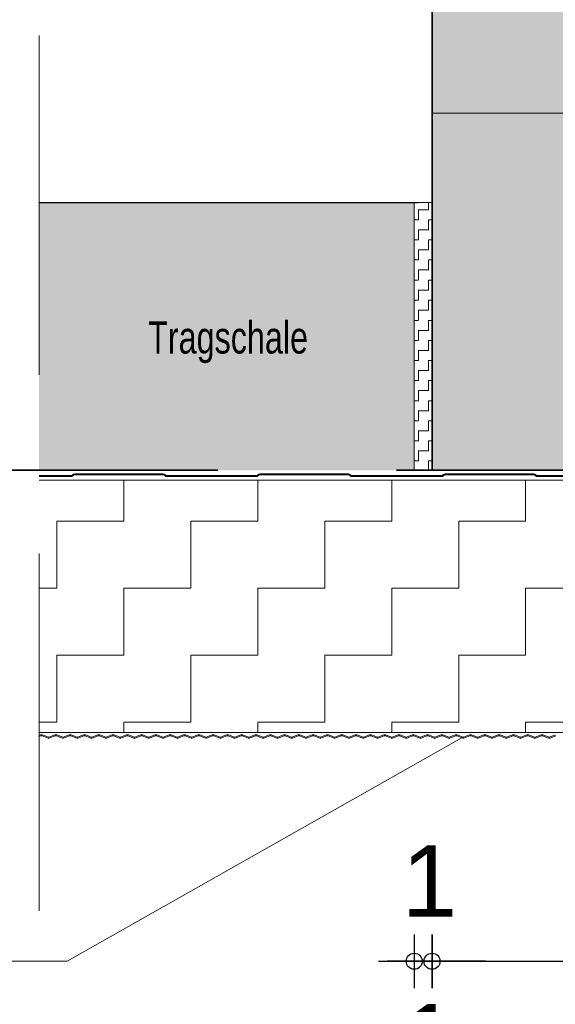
# Model space of a CAD drawing. Header units: metres. Extents: x 1314 to 1415, y -87 to -52.
# Tile 624 of 656: x 1410.279 to 1410.579, y -71.258 to -70.707. Entities that reach past the tile are written whole.
import ezdxf

# ---------------------------------------------------------------- set-up
doc = ezdxf.new("R2010")
doc.units = ezdxf.units.M
doc.header["$PDMODE"] = 65
for name, pattern in [('AUSGEZOGEN', [0]), ('GETRENNT2_S6', [0.12, 0.07, -0.01, 0.01, -0.01, 0.01, -0.01]), ('STRICHLINIE2_S3', [0.275, 0.2, -0.075]), ('STRICHPUNKT2_S5', [0.5, 0.35, -0.05, 0.05, -0.05])]:
    doc.linetypes.add(name, pattern=pattern)
doc.layers.add('XR$10$_42143', color=7, linetype='Continuous')
doc.layers.add('XR$10$_42154', color=7, linetype='Continuous')
for name, color, linetype, lineweight in [('XR$10$Achsen', 4, 'AUSGEZOGEN', 13), ('XR$10$Fenster', 3, 'AUSGEZOGEN', 18), ('XR$10$Maßlinie 1_50', 7, 'AUSGEZOGEN', 25), ('XR$10$Muster', 4, 'AUSGEZOGEN', 13), ('XR$10$Möblierung', 4, 'AUSGEZOGEN', 13), ('XR$10$Text 1_100', 3, 'AUSGEZOGEN', 18), ('XR$10$Türen', 3, 'AUSGEZOGEN', 18), ('XR$10$Wand Mauerwerk nt', 7, 'AUSGEZOGEN', 25), ('XR$10$Wand Mauerwerk tr_1', 42, 'AUSGEZOGEN', 18)]:
    doc.layers.add(name, color=color, linetype=linetype, lineweight=lineweight)
doc.styles.add('ARIAL', font='arial.ttf')
doc.dimstyles.new('DIMSTYLE_28', dxfattribs={"dimtxt": 0.04, "dimasz": 0.03, "dimexe": 0, "dimexo": 1e-06, "dimgap": 0.02, "dimtad": 2, "dimdec": 1, "dimlfac": 100, "dimrnd": 0.5, "dimzin": 4, "dimdsep": 46, "dimtxsty": 'ARIAL', "dimblk1": 'ALL_ML_KREIS', "dimblk2": 'ALL_ML_KREIS', "dimsah": 1, "dimcen": 0, "dimse1": 1, "dimse2": 1, "dimclrd": 7, "dimclre": 7, "dimclrt": 7, "dimadec": 0, "dimazin": 0, "dimtfac": 1, "dimtdec": 0, "dimtix": 1, "dimtmove": 2, "dimatfit": 3, "dimfxl": 0, "dimtzin": 0, "dimlwd": 0, "dimlwe": 25, "dimarcsym": 0})
doc.dimstyles.new('DIMSTYLE_29', dxfattribs={"dimtxt": 0.04, "dimasz": 0.03, "dimexe": 0, "dimexo": 1e-06, "dimgap": 0.02, "dimtad": 2, "dimdec": 1, "dimlfac": 100, "dimrnd": 0.5, "dimzin": 4, "dimdsep": 46, "dimtxsty": 'ARIAL', "dimblk1": 'ALL_ML_KREIS', "dimblk2": 'ALL_ML_KREIS', "dimsah": 1, "dimcen": 0, "dimse1": 1, "dimse2": 1, "dimclrd": 7, "dimclre": 7, "dimclrt": 7, "dimadec": 0, "dimazin": 0, "dimtfac": 1, "dimtdec": 0, "dimtix": 1, "dimtmove": 2, "dimatfit": 3, "dimfxl": 0, "dimtvp": 1.2, "dimtzin": 0, "dimlwd": 0, "dimlwe": 25, "dimarcsym": 0})

# ---------------------------------------------------------------- blocks, each defined once
blk = doc.blocks.new('ALL_ML_KREIS')
at = {"color": 0, "linetype": 'ByBlock', "lineweight": -2}
for p, q in [((0, -0.5), (0, 0.5)), ((-1, 0), (0.5, 0))]:
    blk.add_line(p, q, dxfattribs=at)
blk.add_circle((0, 0), 0.15, dxfattribs=at)
blk = doc.blocks.new('*D730')
at = {"layer": 'DEFPOINTS', "color": 7, "linetype": 'AUSGEZOGEN', "lineweight": 25, "transparency": 33554687}
for p in [(1410.50011, -71.02098), (1410.51011, -71.02098), (1410.50011, -71.23385)]:
    blk.add_point(p, dxfattribs=at)
at = {"layer": 'XR$10$Maßlinie 1_50', "color": 7, "linetype": 'AUSGEZOGEN', "lineweight": -2, "transparency": 33554687}
blk.add_line((1410.50011, -71.23385), (1410.51011, -71.23385), dxfattribs=at)
at = {"layer": 'XR$10$Maßlinie 1_50', "color": 7, "linetype": 'AUSGEZOGEN', "lineweight": 25, "transparency": 33554687, "xscale": 0.03, "yscale": 0.03, "zscale": 0.03}
blk.add_blockref('ALL_ML_KREIS', (1410.51011, -71.23385), dxfattribs=at)
at = {"layer": 'XR$10$Maßlinie 1_50', "color": 7, "linetype": 'AUSGEZOGEN', "lineweight": 25, "transparency": 33554687, "xscale": 0.03, "yscale": 0.03, "zscale": 0.03, "rotation": 180}
blk.add_blockref('ALL_ML_KREIS', (1410.50011, -71.23385), dxfattribs=at)
at = {"layer": 'XR$10$Maßlinie 1_50', "color": 7, "linetype": 'AUSGEZOGEN', "lineweight": 25, "transparency": 33554687, "insert": (1410.5087, -71.18885), "char_height": 0.04, "width": 0.12, "attachment_point": 5, "style": 'ARIAL'}
blk.add_mtext('\\A1;{\\A1;{1\\H0.026400;\\S^ ;}}', dxfattribs=at)
blk = doc.blocks.new('*D731')
at = {"layer": 'DEFPOINTS', "color": 7, "linetype": 'AUSGEZOGEN', "lineweight": 25, "transparency": 33554687}
for p in [(1410.51011, -71.02098), (1411.21011, -71.02098), (1410.51011, -71.23385)]:
    blk.add_point(p, dxfattribs=at)
at = {"layer": 'XR$10$Maßlinie 1_50', "color": 7, "linetype": 'AUSGEZOGEN', "lineweight": -2, "transparency": 33554687}
blk.add_line((1410.51011, -71.23385), (1411.21011, -71.23385), dxfattribs=at)
at = {"layer": 'XR$10$Maßlinie 1_50', "color": 7, "linetype": 'AUSGEZOGEN', "lineweight": 25, "transparency": 33554687, "xscale": 0.03, "yscale": 0.03, "zscale": 0.03, "rotation": 180}
blk.add_blockref('ALL_ML_KREIS', (1410.51011, -71.23385), dxfattribs=at)
at = {"layer": 'XR$10$Maßlinie 1_50', "color": 7, "linetype": 'AUSGEZOGEN', "lineweight": 25, "transparency": 33554687, "xscale": 0.03, "yscale": 0.03, "zscale": 0.03}
blk.add_blockref('ALL_ML_KREIS', (1411.21011, -71.23385), dxfattribs=at)
at = {"layer": 'XR$10$Maßlinie 1_50', "color": 7, "linetype": 'AUSGEZOGEN', "lineweight": 25, "transparency": 33554687, "insert": (1410.85837, -71.20316), "char_height": 0.04, "width": 0.16, "attachment_point": 5, "style": 'ARIAL'}
blk.add_mtext('\\A1;{\\A1;{70\\H0.026400;\\S^ ;}}', dxfattribs=at)
blk = doc.blocks.new('*D733')
at = {"layer": 'DEFPOINTS', "color": 7, "linetype": 'AUSGEZOGEN', "lineweight": 25, "transparency": 33554687}
for p in [(1410.50011, -71.02098), (1410.51011, -71.14453), (1410.50011, -71.3227)]:
    blk.add_point(p, dxfattribs=at)
at = {"layer": 'XR$10$Maßlinie 1_50', "color": 7, "linetype": 'AUSGEZOGEN', "lineweight": -2, "transparency": 33554687}
blk.add_line((1410.50011, -71.3227), (1410.51011, -71.3227), dxfattribs=at)
at = {"layer": 'XR$10$Maßlinie 1_50', "color": 7, "linetype": 'AUSGEZOGEN', "lineweight": 25, "transparency": 33554687, "xscale": 0.03, "yscale": 0.03, "zscale": 0.03}
blk.add_blockref('ALL_ML_KREIS', (1410.51011, -71.3227), dxfattribs=at)
at = {"layer": 'XR$10$Maßlinie 1_50', "color": 7, "linetype": 'AUSGEZOGEN', "lineweight": 25, "transparency": 33554687, "xscale": 0.03, "yscale": 0.03, "zscale": 0.03, "rotation": 180}
blk.add_blockref('ALL_ML_KREIS', (1410.50011, -71.3227), dxfattribs=at)
at = {"layer": 'XR$10$Maßlinie 1_50', "color": 7, "linetype": 'AUSGEZOGEN', "lineweight": 25, "transparency": 33554687, "insert": (1410.5087, -71.2777), "char_height": 0.04, "width": 0.12, "attachment_point": 5, "style": 'ARIAL'}
blk.add_mtext('\\A1;{\\A1;{1\\H0.026400;\\S^ ;}}', dxfattribs=at)
blk = doc.blocks.new('*D734')
at = {"layer": 'DEFPOINTS', "color": 7, "linetype": 'AUSGEZOGEN', "lineweight": 25, "transparency": 33554687}
for p in [(1410.85511, -71.1302), (1410.51011, -71.14453), (1410.51011, -71.3227)]:
    blk.add_point(p, dxfattribs=at)
at = {"layer": 'XR$10$Maßlinie 1_50', "color": 7, "linetype": 'AUSGEZOGEN', "lineweight": -2, "transparency": 33554687}
blk.add_line((1410.51011, -71.3227), (1410.85511, -71.3227), dxfattribs=at)
at = {"layer": 'XR$10$Maßlinie 1_50', "color": 7, "linetype": 'AUSGEZOGEN', "lineweight": 25, "transparency": 33554687, "xscale": 0.03, "yscale": 0.03, "zscale": 0.03, "rotation": 180}
blk.add_blockref('ALL_ML_KREIS', (1410.51011, -71.3227), dxfattribs=at)
at = {"layer": 'XR$10$Maßlinie 1_50', "color": 7, "linetype": 'AUSGEZOGEN', "lineweight": 25, "transparency": 33554687, "xscale": 0.03, "yscale": 0.03, "zscale": 0.03}
blk.add_blockref('ALL_ML_KREIS', (1410.85511, -71.3227), dxfattribs=at)
at = {"layer": 'XR$10$Maßlinie 1_50', "color": 7, "linetype": 'AUSGEZOGEN', "lineweight": 25, "transparency": 33554687, "insert": (1410.69888, -71.29199), "char_height": 0.04, "width": 0.16, "attachment_point": 5, "style": 'ARIAL'}
blk.add_mtext('\\A1;{\\A1;{34\\H0.026400;\\S5^ ;}}', dxfattribs=at)
blk = doc.blocks.new('*D738')
at = {"layer": 'DEFPOINTS', "color": 7, "linetype": 'AUSGEZOGEN', "lineweight": 25, "transparency": 33554687}
for p in [(1410.51011, -70.95898), (1410.16325, -71.10898), (1410.29001, -71.10898)]:
    blk.add_point(p, dxfattribs=at)
at = {"layer": 'XR$10$Maßlinie 1_50', "color": 7, "linetype": 'AUSGEZOGEN', "lineweight": -2, "transparency": 33554687}
blk.add_line((1410.16325, -71.10898), (1410.16325, -70.95898), dxfattribs=at)
at = {"layer": 'XR$10$Maßlinie 1_50', "color": 7, "linetype": 'AUSGEZOGEN', "lineweight": 25, "transparency": 33554687, "xscale": 0.03, "yscale": 0.03, "zscale": 0.03}
for p, rotation in [((1410.16325, -70.95898), 90), ((1410.16325, -71.10898), 270)]:
    blk.add_blockref('ALL_ML_KREIS', p, dxfattribs=dict(at, rotation=rotation))
at = {"layer": 'XR$10$Maßlinie 1_50', "color": 7, "linetype": 'AUSGEZOGEN', "lineweight": 25, "transparency": 33554687, "insert": (1410.13257, -71.03594), "char_height": 0.04, "width": 0.16, "attachment_point": 5, "rotation": 90, "style": 'ARIAL'}
blk.add_mtext('\\A1;{\\A1;{15\\H0.026400;\\S^ ;}}', dxfattribs=at)
blk = doc.blocks.new('*D739')
at = {"layer": 'DEFPOINTS', "color": 7, "linetype": 'AUSGEZOGEN', "lineweight": 25, "transparency": 33554687}
for p in [(1410.51011, -70.55898), (1410.16325, -70.95898), (1410.51011, -70.95898)]:
    blk.add_point(p, dxfattribs=at)
at = {"layer": 'XR$10$Maßlinie 1_50', "color": 7, "linetype": 'AUSGEZOGEN', "lineweight": -2, "transparency": 33554687}
blk.add_line((1410.16325, -70.95898), (1410.16325, -70.55898), dxfattribs=at)
at = {"layer": 'XR$10$Maßlinie 1_50', "color": 7, "linetype": 'AUSGEZOGEN', "lineweight": 25, "transparency": 33554687, "xscale": 0.03, "yscale": 0.03, "zscale": 0.03}
for p, rotation in [((1410.16325, -70.55898), 90), ((1410.16325, -70.95898), 270)]:
    blk.add_blockref('ALL_ML_KREIS', p, dxfattribs=dict(at, rotation=rotation))
at = {"layer": 'XR$10$Maßlinie 1_50', "color": 7, "linetype": 'AUSGEZOGEN', "lineweight": 25, "transparency": 33554687, "insert": (1410.13257, -70.76072), "char_height": 0.04, "width": 0.16, "attachment_point": 5, "rotation": 90, "style": 'ARIAL'}
blk.add_mtext('\\A1;{\\A1;{40\\H0.026400;\\S^ ;}}', dxfattribs=at)

msp = doc.modelspace()

# ---------------------------------------------------------------- hatches: boundary and pattern name
at = {"layer": 'XR$10$Fenster', "linetype": 'AUSGEZOGEN', "lineweight": 13, "true_color": 0xd4d4d4, "transparency": 33554687}
msp.add_hatch(color=254, dxfattribs=at).paths.add_polyline_path([(1410.50011, -70.95898), (1410.50011, -70.80898), (1410.29001, -70.80898), (1410.29001, -70.95898)])
at = {"layer": 'XR$10$Muster', "linetype": 'AUSGEZOGEN', "lineweight": 13, "transparency": 33554687}
h = msp.add_hatch(dxfattribs=at)
h.set_pattern_fill('MUSTER', color=4, scale=0.005625, angle=90, style=0, pattern_type=2)
h.set_pattern_definition([(90, (-0.01125, 0.01125), (-0.005625, 0.005625), [0.005625, -0.005625]), (180, (-0.01125, 0.01125), (-0.005625, -0.005625), [0.005625, -0.005625])])
h.paths.add_polyline_path([(1410.51011, -70.80898), (1410.50011, -70.80898), (1410.50011, -70.95898), (1410.51011, -70.95898)], flags=0)
h = msp.add_hatch(dxfattribs=at)
h.set_pattern_fill('MUSTER', color=4, scale=0.0375, angle=90, style=0, pattern_type=2)
h.set_pattern_definition([(90, (-0.075, 0.075), (-0.0375, 0.0375), [0.0375, -0.0375]), (180, (-0.075, 0.075), (-0.0375, -0.0375), [0.0375, -0.0375])])
h.paths.add_polyline_path([(1410.83511, -70.96442), (1410.29001, -70.96442), (1410.29001, -71.10583), (1410.83511, -71.10583)], flags=0)
at = {"layer": 'XR$10$Möblierung', "linetype": 'AUSGEZOGEN', "lineweight": 13, "transparency": 33554687}
msp.add_hatch(color=8, dxfattribs=at).paths.add_polyline_path([(1410.51011, -70.95898), (1411.21011, -70.95898), (1411.21011, -70.55898), (1410.51011, -70.55898)])

# ---------------------------------------------------------------- linework, layer by layer
at = {"color": 7, "linetype": 'AUSGEZOGEN', "lineweight": 35, "transparency": 33554687}
msp.add_lwpolyline([(1410.51011, -70.95898), (1411.21011, -70.95898), (1411.21011, -70.55898), (1410.51011, -70.55898), (1410.51011, -70.95898)], close=True, dxfattribs=at)
at = {"layer": 'XR$10$_42143', "color": 30, "linetype": 'AUSGEZOGEN', "lineweight": 13, "transparency": 33554687}
for p, q in [((1410.30767, -70.96198), (1410.29001, -70.96198)), ((1410.29001, -70.96253), (1410.30767, -70.96253)), ((1410.30881, -70.96144), (1410.3087, -70.96155)), ((1410.30909, -70.96194), (1410.3092, -70.96183)), ((1410.35949, -70.96098), (1410.30994, -70.96098)), ((1410.30994, -70.96153), (1410.35949, -70.96153)), ((1410.36024, -70.96183), (1410.36034, -70.96194)), ((1410.36073, -70.96155), (1410.36063, -70.96144)), ((1410.41144, -70.96198), (1410.36176, -70.96198)), ((1410.36176, -70.96253), (1410.41144, -70.96253)), ((1410.41257, -70.96144), (1410.41246, -70.96155)), ((1410.41285, -70.96194), (1410.41296, -70.96183)), ((1410.46326, -70.96098), (1410.4137, -70.96098)), ((1410.4137, -70.96153), (1410.46326, -70.96153)), ((1410.464, -70.96183), (1410.46411, -70.96194)), ((1410.4645, -70.96155), (1410.46439, -70.96144)), ((1410.5152, -70.96198), (1410.46552, -70.96198)), ((1410.46552, -70.96253), (1410.5152, -70.96253)), ((1410.51634, -70.96144), (1410.51623, -70.96155)), ((1410.51662, -70.96194), (1410.51672, -70.96183)), ((1410.56702, -70.96098), (1410.51747, -70.96098)), ((1410.51747, -70.96153), (1410.56702, -70.96153)), ((1410.56777, -70.96183), (1410.56787, -70.96194)), ((1410.56826, -70.96155), (1410.56816, -70.96144)), ((1410.61897, -70.96198), (1410.56929, -70.96198)), ((1410.56929, -70.96253), (1410.61897, -70.96253)), ((1410.29001, -71.10742), (1410.29083, -71.10712)), ((1410.29105, -71.10771), (1410.29001, -71.10809)), ((1410.29505, -71.10892), (1410.29173, -71.10771)), ((1410.29194, -71.10712), (1410.29526, -71.10832)), ((1410.29552, -71.10832), (1410.29884, -71.10712)), ((1410.29905, -71.10771), (1410.29573, -71.10892)), ((1410.30306, -71.10892), (1410.29974, -71.10771)), ((1410.29995, -71.10712), (1410.30327, -71.10832)), ((1410.30353, -71.10832), (1410.30685, -71.10712)), ((1410.30706, -71.10771), (1410.30374, -71.10892)), ((1410.31107, -71.10892), (1410.30775, -71.10771)), ((1410.30796, -71.10712), (1410.31128, -71.10832)), ((1410.31153, -71.10832), (1410.31486, -71.10712)), ((1410.31507, -71.10771), (1410.31175, -71.10892)), ((1410.31908, -71.10892), (1410.31575, -71.10771)), ((1410.31597, -71.10712), (1410.31929, -71.10832)), ((1410.31954, -71.10832), (1410.32286, -71.10712)), ((1410.32308, -71.10771), (1410.31976, -71.10892)), ((1410.32708, -71.10892), (1410.32376, -71.10771)), ((1410.32398, -71.10712), (1410.3273, -71.10832)), ((1410.32755, -71.10832), (1410.33087, -71.10712)), ((1410.33109, -71.10771), (1410.32777, -71.10892)), ((1410.33509, -71.10892), (1410.33177, -71.10771)), ((1410.33199, -71.10712), (1410.33531, -71.10832)), ((1410.33556, -71.10832), (1410.33888, -71.10712)), ((1410.3391, -71.10771), (1410.33578, -71.10892)), ((1410.3431, -71.10892), (1410.33978, -71.10771)), ((1410.34, -71.10712), (1410.34332, -71.10832)), ((1410.34357, -71.10832), (1410.34689, -71.10712)), ((1410.34711, -71.10771), (1410.34378, -71.10892)), ((1410.35111, -71.10892), (1410.34779, -71.10771)), ((1410.348, -71.10712), (1410.35133, -71.10832)), ((1410.35158, -71.10832), (1410.3549, -71.10712)), ((1410.35511, -71.10771), (1410.35179, -71.10892)), ((1410.35912, -71.10892), (1410.3558, -71.10771)), ((1410.35601, -71.10712), (1410.35933, -71.10832)), ((1410.35959, -71.10832), (1410.36291, -71.10712)), ((1410.36312, -71.10771), (1410.3598, -71.10892)), ((1410.36713, -71.10892), (1410.36381, -71.10771)), ((1410.36402, -71.10712), (1410.36734, -71.10832)), ((1410.3676, -71.10832), (1410.37092, -71.10712)), ((1410.37113, -71.10771), (1410.36781, -71.10892)), ((1410.37514, -71.10892), (1410.37181, -71.10771)), ((1410.37203, -71.10712), (1410.37535, -71.10832)), ((1410.3756, -71.10832), (1410.37892, -71.10712)), ((1410.37914, -71.10771), (1410.37582, -71.10892)), ((1410.38314, -71.10892), (1410.37982, -71.10771)), ((1410.38004, -71.10712), (1410.38336, -71.10832)), ((1410.38361, -71.10832), (1410.38693, -71.10712)), ((1410.38715, -71.10771), (1410.38383, -71.10892)), ((1410.39115, -71.10892), (1410.38783, -71.10771)), ((1410.38805, -71.10712), (1410.39137, -71.10832)), ((1410.39162, -71.10832), (1410.39494, -71.10712)), ((1410.39516, -71.10771), (1410.39184, -71.10892)), ((1410.39916, -71.10892), (1410.39584, -71.10771)), ((1410.39606, -71.10712), (1410.39938, -71.10832)), ((1410.39963, -71.10832), (1410.40295, -71.10712)), ((1410.40317, -71.10771), (1410.39985, -71.10892)), ((1410.40717, -71.10892), (1410.40385, -71.10771)), ((1410.40406, -71.10712), (1410.40739, -71.10832)), ((1410.40764, -71.10832), (1410.41096, -71.10712)), ((1410.41117, -71.10771), (1410.40785, -71.10892)), ((1410.41518, -71.10892), (1410.41186, -71.10771)), ((1410.41207, -71.10712), (1410.41539, -71.10832)), ((1410.41565, -71.10832), (1410.41897, -71.10712)), ((1410.41918, -71.10771), (1410.41586, -71.10892)), ((1410.42319, -71.10892), (1410.41987, -71.10771)), ((1410.42008, -71.10712), (1410.4234, -71.10832)), ((1410.42366, -71.10832), (1410.42698, -71.10712)), ((1410.42719, -71.10771), (1410.42387, -71.10892)), ((1410.4312, -71.10892), (1410.42788, -71.10771)), ((1410.42809, -71.10712), (1410.43141, -71.10832)), ((1410.43166, -71.10832), (1410.43499, -71.10712)), ((1410.4352, -71.10771), (1410.43188, -71.10892)), ((1410.43921, -71.10892), (1410.43588, -71.10771)), ((1410.4361, -71.10712), (1410.43942, -71.10832)), ((1410.43967, -71.10832), (1410.44299, -71.10712)), ((1410.44321, -71.10771), (1410.43989, -71.10892)), ((1410.44721, -71.10892), (1410.44389, -71.10771)), ((1410.44411, -71.10712), (1410.44743, -71.10832)), ((1410.44768, -71.10832), (1410.451, -71.10712)), ((1410.45122, -71.10771), (1410.4479, -71.10892)), ((1410.45522, -71.10892), (1410.4519, -71.10771)), ((1410.45212, -71.10712), (1410.45544, -71.10832)), ((1410.45569, -71.10832), (1410.45901, -71.10712)), ((1410.45923, -71.10771), (1410.45591, -71.10892)), ((1410.46323, -71.10892), (1410.45991, -71.10771)), ((1410.46013, -71.10712), (1410.46345, -71.10832)), ((1410.4637, -71.10832), (1410.46702, -71.10712)), ((1410.46724, -71.10771), (1410.46391, -71.10892)), ((1410.47124, -71.10892), (1410.46792, -71.10771)), ((1410.46813, -71.10712), (1410.47146, -71.10832)), ((1410.47171, -71.10832), (1410.47503, -71.10712)), ((1410.47524, -71.10771), (1410.47192, -71.10892)), ((1410.47925, -71.10892), (1410.47593, -71.10771)), ((1410.47614, -71.10712), (1410.47946, -71.10832)), ((1410.47972, -71.10832), (1410.48304, -71.10712)), ((1410.48325, -71.10771), (1410.47993, -71.10892)), ((1410.48726, -71.10892), (1410.48394, -71.10771)), ((1410.48415, -71.10712), (1410.48747, -71.10832)), ((1410.48773, -71.10832), (1410.49105, -71.10712)), ((1410.49126, -71.10771), (1410.48794, -71.10892)), ((1410.49527, -71.10892), (1410.49194, -71.10771)), ((1410.49216, -71.10712), (1410.49548, -71.10832)), ((1410.49573, -71.10832), (1410.49905, -71.10712)), ((1410.49927, -71.10771), (1410.49595, -71.10892)), ((1410.50327, -71.10892), (1410.49995, -71.10771)), ((1410.50017, -71.10712), (1410.50349, -71.10832)), ((1410.50374, -71.10832), (1410.50706, -71.10712)), ((1410.50728, -71.10771), (1410.50396, -71.10892)), ((1410.51128, -71.10892), (1410.50796, -71.10771)), ((1410.50818, -71.10712), (1410.5115, -71.10832)), ((1410.51175, -71.10832), (1410.51507, -71.10712)), ((1410.51529, -71.10771), (1410.51197, -71.10892)), ((1410.51929, -71.10892), (1410.51597, -71.10771)), ((1410.51619, -71.10712), (1410.51951, -71.10832)), ((1410.51976, -71.10832), (1410.52308, -71.10712)), ((1410.5233, -71.10771), (1410.51998, -71.10892)), ((1410.5273, -71.10892), (1410.52398, -71.10771)), ((1410.52419, -71.10712), (1410.52752, -71.10832)), ((1410.52777, -71.10832), (1410.53109, -71.10712)), ((1410.5313, -71.10771), (1410.52798, -71.10892)), ((1410.53531, -71.10892), (1410.53199, -71.10771)), ((1410.5322, -71.10712), (1410.53552, -71.10832)), ((1410.53578, -71.10832), (1410.5391, -71.10712)), ((1410.53931, -71.10771), (1410.53599, -71.10892)), ((1410.54332, -71.10892), (1410.54, -71.10771)), ((1410.54021, -71.10712), (1410.54353, -71.10832)), ((1410.54379, -71.10832), (1410.54711, -71.10712)), ((1410.54732, -71.10771), (1410.544, -71.10892)), ((1410.55133, -71.10892), (1410.54801, -71.10771)), ((1410.54822, -71.10712), (1410.55154, -71.10832)), ((1410.55179, -71.10832), (1410.55512, -71.10712)), ((1410.55533, -71.10771), (1410.55201, -71.10892)), ((1410.55933, -71.10892), (1410.55601, -71.10771)), ((1410.55623, -71.10712), (1410.55955, -71.10832)), ((1410.5598, -71.10832), (1410.56312, -71.10712)), ((1410.56334, -71.10771), (1410.56002, -71.10892)), ((1410.56734, -71.10892), (1410.56402, -71.10771)), ((1410.56424, -71.10712), (1410.56756, -71.10832)), ((1410.56781, -71.10832), (1410.57113, -71.10712)), ((1410.57135, -71.10771), (1410.56803, -71.10892)), ((1410.57535, -71.10892), (1410.57203, -71.10771)), ((1410.57225, -71.10712), (1410.57557, -71.10832)), ((1410.57582, -71.10832), (1410.57914, -71.10712)), ((1410.57936, -71.10771), (1410.57604, -71.10892))]:
    msp.add_line(p, q, dxfattribs=at)
for centre, radius, start, end in [((1410.30767, -70.96053), 0.00145, 270, 315), ((1410.30767, -70.96053), 0.002, 270, 315), ((1410.30994, -70.96258), 0.0016, 90, 135), ((1410.30994, -70.96258), 0.00105, 90, 135), ((1410.35949, -70.96258), 0.0016, 45, 90), ((1410.35949, -70.96258), 0.00105, 45, 90), ((1410.36176, -70.96053), 0.002, 225, 270), ((1410.36176, -70.96053), 0.00145, 225, 270), ((1410.41144, -70.96053), 0.00145, 270, 315), ((1410.41144, -70.96053), 0.002, 270, 315), ((1410.4137, -70.96258), 0.0016, 90, 135), ((1410.4137, -70.96258), 0.00105, 90, 135), ((1410.46326, -70.96258), 0.0016, 45, 90), ((1410.46326, -70.96258), 0.00105, 45, 90), ((1410.46552, -70.96053), 0.002, 225, 270), ((1410.46552, -70.96053), 0.00145, 225, 270), ((1410.5152, -70.96053), 0.00145, 270, 315), ((1410.5152, -70.96053), 0.002, 270, 315), ((1410.51747, -70.96258), 0.0016, 90, 135), ((1410.51747, -70.96258), 0.00105, 90, 135), ((1410.56702, -70.96258), 0.0016, 45, 90), ((1410.56702, -70.96258), 0.00105, 45, 90), ((1410.56929, -70.96053), 0.002, 225, 270), ((1410.56929, -70.96053), 0.00145, 225, 270), ((1410.29139, -71.10865), 0.00163, 70.0209, 109.9811), ((1410.29139, -71.10865), 0.001, 70.0209, 109.9811), ((1410.29539, -71.10798), 0.001, 250.0209, 289.9811), ((1410.29539, -71.10798), 0.00037, 250.0209, 289.9811), ((1410.2994, -71.10865), 0.00163, 70.0209, 109.9811), ((1410.2994, -71.10865), 0.001, 70.0209, 109.9811), ((1410.3034, -71.10798), 0.001, 250.0209, 289.9811), ((1410.3034, -71.10798), 0.00037, 250.0209, 289.9811), ((1410.3074, -71.10865), 0.00163, 70.0209, 109.9811), ((1410.3074, -71.10865), 0.00163, 70.0209, 109.9811), ((1410.3074, -71.10865), 0.001, 70.0209, 109.9811), ((1410.3074, -71.10865), 0.001, 70.0209, 109.9811), ((1410.31141, -71.10798), 0.001, 250.0209, 289.9811), ((1410.31141, -71.10798), 0.00037, 250.0209, 289.9811), ((1410.31541, -71.10865), 0.00163, 70.0209, 109.9811), ((1410.31541, -71.10865), 0.001, 70.0209, 109.9811), ((1410.31942, -71.10798), 0.001, 250.0209, 289.9811), ((1410.31942, -71.10798), 0.00037, 250.0209, 289.9811), ((1410.32342, -71.10865), 0.00163, 70.0209, 109.9811), ((1410.32342, -71.10865), 0.001, 70.0209, 109.9811), ((1410.32743, -71.10798), 0.001, 250.0209, 289.9811), ((1410.32743, -71.10798), 0.00037, 250.0209, 289.9811), ((1410.33143, -71.10865), 0.00163, 70.0209, 109.9811), ((1410.33143, -71.10865), 0.001, 70.0209, 109.9811), ((1410.33543, -71.10798), 0.001, 250.0209, 289.9811), ((1410.33543, -71.10798), 0.00037, 250.0209, 289.9811), ((1410.33944, -71.10865), 0.00163, 70.0209, 109.9811), ((1410.33944, -71.10865), 0.001, 70.0209, 109.9811), ((1410.34344, -71.10798), 0.001, 250.0209, 289.9811), ((1410.34344, -71.10798), 0.00037, 250.0209, 289.9811), ((1410.34745, -71.10865), 0.00163, 70.0209, 109.9811), ((1410.34745, -71.10865), 0.001, 70.0209, 109.9811), ((1410.35145, -71.10798), 0.001, 250.0209, 289.9811), ((1410.35145, -71.10798), 0.00037, 250.0209, 289.9811), ((1410.35546, -71.10865), 0.00163, 70.0209, 109.9811), ((1410.35546, -71.10865), 0.001, 70.0209, 109.9811), ((1410.35946, -71.10798), 0.001, 250.0209, 289.9811), ((1410.35946, -71.10798), 0.00037, 250.0209, 289.9811), ((1410.36346, -71.10865), 0.00163, 70.0209, 109.9811), ((1410.36346, -71.10865), 0.001, 70.0209, 109.9811), ((1410.36747, -71.10798), 0.001, 250.0209, 289.9811), ((1410.36747, -71.10798), 0.00037, 250.0209, 289.9811), ((1410.37147, -71.10865), 0.00163, 70.0209, 109.9811), ((1410.37147, -71.10865), 0.001, 70.0209, 109.9811), ((1410.37548, -71.10798), 0.001, 250.0209, 289.9811), ((1410.37548, -71.10798), 0.00037, 250.0209, 289.9811), ((1410.37948, -71.10865), 0.00163, 70.0209, 109.9811), ((1410.37948, -71.10865), 0.00163, 70.0209, 109.9811), ((1410.37948, -71.10865), 0.001, 70.0209, 109.9811), ((1410.37948, -71.10865), 0.001, 70.0209, 109.9811), ((1410.38349, -71.10798), 0.001, 250.0209, 289.9811), ((1410.38349, -71.10798), 0.00037, 250.0209, 289.9811), ((1410.38749, -71.10865), 0.00163, 70.0209, 109.9811), ((1410.38749, -71.10865), 0.001, 70.0209, 109.9811), ((1410.3915, -71.10798), 0.001, 250.0209, 289.9811), ((1410.3915, -71.10798), 0.00037, 250.0209, 289.9811), ((1410.3955, -71.10865), 0.00163, 70.0209, 109.9811), ((1410.3955, -71.10865), 0.001, 70.0209, 109.9811), ((1410.3995, -71.10798), 0.001, 250.0209, 289.9811), ((1410.3995, -71.10798), 0.00037, 250.0209, 289.9811), ((1410.40351, -71.10865), 0.00163, 70.0209, 109.9811), ((1410.40351, -71.10865), 0.001, 70.0209, 109.9811), ((1410.40751, -71.10798), 0.001, 250.0209, 289.9811), ((1410.40751, -71.10798), 0.00037, 250.0209, 289.9811), ((1410.41152, -71.10865), 0.00163, 70.0209, 109.9811), ((1410.41152, -71.10865), 0.001, 70.0209, 109.9811), ((1410.41552, -71.10798), 0.001, 250.0209, 289.9811), ((1410.41552, -71.10798), 0.00037, 250.0209, 289.9811), ((1410.41953, -71.10865), 0.00163, 70.0209, 109.9811), ((1410.41953, -71.10865), 0.001, 70.0209, 109.9811), ((1410.42353, -71.10798), 0.001, 250.0209, 289.9811), ((1410.42353, -71.10798), 0.00037, 250.0209, 289.9811), ((1410.42753, -71.10865), 0.00163, 70.0209, 109.9811), ((1410.42753, -71.10865), 0.001, 70.0209, 109.9811), ((1410.43154, -71.10798), 0.001, 250.0209, 289.9811), ((1410.43154, -71.10798), 0.00037, 250.0209, 289.9811), ((1410.43554, -71.10865), 0.00163, 70.0209, 109.9811), ((1410.43554, -71.10865), 0.001, 70.0209, 109.9811), ((1410.43955, -71.10798), 0.001, 250.0209, 289.9811), ((1410.43955, -71.10798), 0.00037, 250.0209, 289.9811), ((1410.44355, -71.10865), 0.00163, 70.0209, 109.9811), ((1410.44355, -71.10865), 0.001, 70.0209, 109.9811), ((1410.44756, -71.10798), 0.001, 250.0209, 289.9811), ((1410.44756, -71.10798), 0.00037, 250.0209, 289.9811), ((1410.45156, -71.10865), 0.00163, 70.0209, 109.9811), ((1410.45156, -71.10865), 0.00163, 70.0209, 109.9811), ((1410.45156, -71.10865), 0.001, 70.0209, 109.9811), ((1410.45156, -71.10865), 0.001, 70.0209, 109.9811), ((1410.45556, -71.10798), 0.001, 250.0209, 289.9811), ((1410.45556, -71.10798), 0.00037, 250.0209, 289.9811), ((1410.45957, -71.10865), 0.00163, 70.0209, 109.9811), ((1410.45957, -71.10865), 0.001, 70.0209, 109.9811), ((1410.46357, -71.10798), 0.001, 250.0209, 289.9811), ((1410.46357, -71.10798), 0.00037, 250.0209, 289.9811), ((1410.46758, -71.10865), 0.00163, 70.0209, 109.9811), ((1410.46758, -71.10865), 0.001, 70.0209, 109.9811), ((1410.47158, -71.10798), 0.001, 250.0209, 289.9811), ((1410.47158, -71.10798), 0.00037, 250.0209, 289.9811), ((1410.47559, -71.10865), 0.00163, 70.0209, 109.9811), ((1410.47559, -71.10865), 0.001, 70.0209, 109.9811), ((1410.47959, -71.10798), 0.001, 250.0209, 289.9811), ((1410.47959, -71.10798), 0.00037, 250.0209, 289.9811), ((1410.48359, -71.10865), 0.00163, 70.0209, 109.9811), ((1410.48359, -71.10865), 0.001, 70.0209, 109.9811), ((1410.4876, -71.10798), 0.001, 250.0209, 289.9811), ((1410.4876, -71.10798), 0.00037, 250.0209, 289.9811), ((1410.4916, -71.10865), 0.00163, 70.0209, 109.9811), ((1410.4916, -71.10865), 0.001, 70.0209, 109.9811), ((1410.49561, -71.10798), 0.001, 250.0209, 289.9811), ((1410.49561, -71.10798), 0.00037, 250.0209, 289.9811), ((1410.49961, -71.10865), 0.00163, 70.0209, 109.9811), ((1410.49961, -71.10865), 0.001, 70.0209, 109.9811), ((1410.50362, -71.10798), 0.001, 250.0209, 289.9811), ((1410.50362, -71.10798), 0.00037, 250.0209, 289.9811), ((1410.50762, -71.10865), 0.00163, 70.0209, 109.9811), ((1410.50762, -71.10865), 0.001, 70.0209, 109.9811), ((1410.51162, -71.10798), 0.001, 250.0209, 289.9811), ((1410.51162, -71.10798), 0.00037, 250.0209, 289.9811), ((1410.51563, -71.10865), 0.00163, 70.0209, 109.9811), ((1410.51563, -71.10865), 0.001, 70.0209, 109.9811), ((1410.51963, -71.10798), 0.001, 250.0209, 289.9811), ((1410.51963, -71.10798), 0.00037, 250.0209, 289.9811), ((1410.52364, -71.10865), 0.00163, 70.0209, 109.9811), ((1410.52364, -71.10865), 0.00163, 70.0209, 109.9811), ((1410.52364, -71.10865), 0.001, 70.0209, 109.9811), ((1410.52364, -71.10865), 0.001, 70.0209, 109.9811), ((1410.52764, -71.10798), 0.001, 250.0209, 289.9811), ((1410.52764, -71.10798), 0.00037, 250.0209, 289.9811), ((1410.53165, -71.10865), 0.00163, 70.0209, 109.9811), ((1410.53165, -71.10865), 0.001, 70.0209, 109.9811), ((1410.53565, -71.10798), 0.001, 250.0209, 289.9811), ((1410.53565, -71.10798), 0.00037, 250.0209, 289.9811), ((1410.53965, -71.10865), 0.00163, 70.0209, 109.9811), ((1410.53965, -71.10865), 0.001, 70.0209, 109.9811), ((1410.54366, -71.10798), 0.001, 250.0209, 289.9811), ((1410.54366, -71.10798), 0.00037, 250.0209, 289.9811), ((1410.54766, -71.10865), 0.00163, 70.0209, 109.9811), ((1410.54766, -71.10865), 0.001, 70.0209, 109.9811), ((1410.55167, -71.10798), 0.001, 250.0209, 289.9811), ((1410.55167, -71.10798), 0.00037, 250.0209, 289.9811), ((1410.55567, -71.10865), 0.00163, 70.0209, 109.9811), ((1410.55567, -71.10865), 0.001, 70.0209, 109.9811), ((1410.55968, -71.10798), 0.001, 250.0209, 289.9811), ((1410.55968, -71.10798), 0.00037, 250.0209, 289.9811), ((1410.56368, -71.10865), 0.00163, 70.0209, 109.9811), ((1410.56368, -71.10865), 0.001, 70.0209, 109.9811), ((1410.56769, -71.10798), 0.001, 250.0209, 289.9811), ((1410.56769, -71.10798), 0.00037, 250.0209, 289.9811), ((1410.57169, -71.10865), 0.00163, 70.0209, 109.9811), ((1410.57169, -71.10865), 0.001, 70.0209, 109.9811), ((1410.57569, -71.10798), 0.001, 250.0209, 289.9811), ((1410.57569, -71.10798), 0.00037, 250.0209, 289.9811)]:
    msp.add_arc(centre, radius, start, end, dxfattribs=at)
at = {"layer": 'XR$10$_42154', "color": 7, "linetype": 'STRICHLINIE2_S3', "lineweight": 13, "transparency": 33554687}
msp.add_line((1410.29001, -71.20563), (1410.29001, -70.71563), dxfattribs=at)
at = {"layer": 'XR$10$_42154', "color": 51, "linetype": 'AUSGEZOGEN', "lineweight": 13, "transparency": 33554687}
for p, q in [((1410.30767, -70.96253), (1410.29001, -70.96253)), ((1410.3092, -70.96183), (1410.30909, -70.96194)), ((1410.35949, -70.96153), (1410.30994, -70.96153)), ((1410.36034, -70.96194), (1410.36024, -70.96183)), ((1410.41144, -70.96253), (1410.36176, -70.96253)), ((1410.41296, -70.96183), (1410.41285, -70.96194)), ((1410.46326, -70.96153), (1410.4137, -70.96153)), ((1410.46411, -70.96194), (1410.464, -70.96183)), ((1410.5152, -70.96253), (1410.46552, -70.96253)), ((1410.51672, -70.96183), (1410.51662, -70.96194)), ((1410.56702, -70.96153), (1410.51747, -70.96153)), ((1410.56787, -70.96194), (1410.56777, -70.96183)), ((1410.61897, -70.96253), (1410.56929, -70.96253)), ((1410.29083, -71.10712), (1410.29001, -71.10742)), ((1410.29526, -71.10832), (1410.29194, -71.10712)), ((1410.29884, -71.10712), (1410.29552, -71.10832)), ((1410.30327, -71.10832), (1410.29995, -71.10712)), ((1410.30685, -71.10712), (1410.30353, -71.10832)), ((1410.31128, -71.10832), (1410.30796, -71.10712)), ((1410.31486, -71.10712), (1410.31153, -71.10832)), ((1410.31929, -71.10832), (1410.31597, -71.10712)), ((1410.32286, -71.10712), (1410.31954, -71.10832)), ((1410.3273, -71.10832), (1410.32398, -71.10712)), ((1410.33087, -71.10712), (1410.32755, -71.10832)), ((1410.33531, -71.10832), (1410.33199, -71.10712)), ((1410.33888, -71.10712), (1410.33556, -71.10832)), ((1410.34332, -71.10832), (1410.34, -71.10712)), ((1410.34689, -71.10712), (1410.34357, -71.10832)), ((1410.35133, -71.10832), (1410.348, -71.10712)), ((1410.3549, -71.10712), (1410.35158, -71.10832)), ((1410.35933, -71.10832), (1410.35601, -71.10712)), ((1410.36291, -71.10712), (1410.35959, -71.10832)), ((1410.36734, -71.10832), (1410.36402, -71.10712)), ((1410.37092, -71.10712), (1410.3676, -71.10832)), ((1410.37535, -71.10832), (1410.37203, -71.10712)), ((1410.37892, -71.10712), (1410.3756, -71.10832)), ((1410.38336, -71.10832), (1410.38004, -71.10712)), ((1410.38693, -71.10712), (1410.38361, -71.10832)), ((1410.39137, -71.10832), (1410.38805, -71.10712)), ((1410.39494, -71.10712), (1410.39162, -71.10832)), ((1410.39938, -71.10832), (1410.39606, -71.10712)), ((1410.40295, -71.10712), (1410.39963, -71.10832)), ((1410.40739, -71.10832), (1410.40406, -71.10712)), ((1410.41096, -71.10712), (1410.40764, -71.10832)), ((1410.41539, -71.10832), (1410.41207, -71.10712)), ((1410.41897, -71.10712), (1410.41565, -71.10832)), ((1410.4234, -71.10832), (1410.42008, -71.10712)), ((1410.42698, -71.10712), (1410.42366, -71.10832)), ((1410.43141, -71.10832), (1410.42809, -71.10712)), ((1410.43499, -71.10712), (1410.43166, -71.10832)), ((1410.43942, -71.10832), (1410.4361, -71.10712)), ((1410.44299, -71.10712), (1410.43967, -71.10832)), ((1410.44743, -71.10832), (1410.44411, -71.10712)), ((1410.451, -71.10712), (1410.44768, -71.10832)), ((1410.45544, -71.10832), (1410.45212, -71.10712)), ((1410.45901, -71.10712), (1410.45569, -71.10832)), ((1410.46345, -71.10832), (1410.46013, -71.10712)), ((1410.46702, -71.10712), (1410.4637, -71.10832)), ((1410.47146, -71.10832), (1410.46813, -71.10712)), ((1410.47503, -71.10712), (1410.47171, -71.10832)), ((1410.47946, -71.10832), (1410.47614, -71.10712)), ((1410.48304, -71.10712), (1410.47972, -71.10832)), ((1410.48747, -71.10832), (1410.48415, -71.10712)), ((1410.49105, -71.10712), (1410.48773, -71.10832)), ((1410.49548, -71.10832), (1410.49216, -71.10712)), ((1410.49905, -71.10712), (1410.49573, -71.10832)), ((1410.50349, -71.10832), (1410.50017, -71.10712)), ((1410.50706, -71.10712), (1410.50374, -71.10832)), ((1410.5115, -71.10832), (1410.50818, -71.10712)), ((1410.51507, -71.10712), (1410.51175, -71.10832)), ((1410.51951, -71.10832), (1410.51619, -71.10712)), ((1410.52308, -71.10712), (1410.51976, -71.10832)), ((1410.52752, -71.10832), (1410.52419, -71.10712)), ((1410.53109, -71.10712), (1410.52777, -71.10832)), ((1410.53552, -71.10832), (1410.5322, -71.10712)), ((1410.5391, -71.10712), (1410.53578, -71.10832)), ((1410.54353, -71.10832), (1410.54021, -71.10712)), ((1410.54711, -71.10712), (1410.54379, -71.10832)), ((1410.55154, -71.10832), (1410.54822, -71.10712)), ((1410.55512, -71.10712), (1410.55179, -71.10832)), ((1410.55955, -71.10832), (1410.55623, -71.10712)), ((1410.56312, -71.10712), (1410.5598, -71.10832)), ((1410.56756, -71.10832), (1410.56424, -71.10712)), ((1410.57113, -71.10712), (1410.56781, -71.10832)), ((1410.57557, -71.10832), (1410.57225, -71.10712)), ((1410.57914, -71.10712), (1410.57582, -71.10832))]:
    msp.add_line(p, q, dxfattribs=at)
for centre, radius, start, end in [((1410.30767, -70.96053), 0.002, 270, 315), ((1410.30994, -70.96258), 0.00105, 90, 135), ((1410.35949, -70.96258), 0.00105, 45, 90), ((1410.36176, -70.96053), 0.002, 225, 270), ((1410.41144, -70.96053), 0.002, 270, 315), ((1410.4137, -70.96258), 0.00105, 90, 135), ((1410.46326, -70.96258), 0.00105, 45, 90), ((1410.46552, -70.96053), 0.002, 225, 270), ((1410.5152, -70.96053), 0.002, 270, 315), ((1410.51747, -70.96258), 0.00105, 90, 135), ((1410.56702, -70.96258), 0.00105, 45, 90), ((1410.56929, -70.96053), 0.002, 225, 270), ((1410.29139, -71.10865), 0.00163, 70.0209, 109.9811), ((1410.29539, -71.10798), 0.00037, 250.0209, 289.9811), ((1410.2994, -71.10865), 0.00163, 70.0209, 109.9811), ((1410.3034, -71.10798), 0.00037, 250.0209, 289.9811), ((1410.3074, -71.10865), 0.00163, 70.0209, 109.9811), ((1410.3074, -71.10865), 0.00163, 70.0209, 109.9811), ((1410.31141, -71.10798), 0.00037, 250.0209, 289.9811), ((1410.31541, -71.10865), 0.00163, 70.0209, 109.9811), ((1410.31942, -71.10798), 0.00037, 250.0209, 289.9811), ((1410.32342, -71.10865), 0.00163, 70.0209, 109.9811), ((1410.32743, -71.10798), 0.00037, 250.0209, 289.9811), ((1410.33143, -71.10865), 0.00163, 70.0209, 109.9811), ((1410.33543, -71.10798), 0.00037, 250.0209, 289.9811), ((1410.33944, -71.10865), 0.00163, 70.0209, 109.9811), ((1410.34344, -71.10798), 0.00037, 250.0209, 289.9811), ((1410.34745, -71.10865), 0.00163, 70.0209, 109.9811), ((1410.35145, -71.10798), 0.00037, 250.0209, 289.9811), ((1410.35546, -71.10865), 0.00163, 70.0209, 109.9811), ((1410.35946, -71.10798), 0.00037, 250.0209, 289.9811), ((1410.36346, -71.10865), 0.00163, 70.0209, 109.9811), ((1410.36747, -71.10798), 0.00037, 250.0209, 289.9811), ((1410.37147, -71.10865), 0.00163, 70.0209, 109.9811), ((1410.37548, -71.10798), 0.00037, 250.0209, 289.9811), ((1410.37948, -71.10865), 0.00163, 70.0209, 109.9811), ((1410.37948, -71.10865), 0.00163, 70.0209, 109.9811), ((1410.38349, -71.10798), 0.00037, 250.0209, 289.9811), ((1410.38749, -71.10865), 0.00163, 70.0209, 109.9811), ((1410.3915, -71.10798), 0.00037, 250.0209, 289.9811), ((1410.3955, -71.10865), 0.00163, 70.0209, 109.9811), ((1410.3995, -71.10798), 0.00037, 250.0209, 289.9811), ((1410.40351, -71.10865), 0.00163, 70.0209, 109.9811), ((1410.40751, -71.10798), 0.00037, 250.0209, 289.9811), ((1410.41152, -71.10865), 0.00163, 70.0209, 109.9811), ((1410.41552, -71.10798), 0.00037, 250.0209, 289.9811), ((1410.41953, -71.10865), 0.00163, 70.0209, 109.9811), ((1410.42353, -71.10798), 0.00037, 250.0209, 289.9811), ((1410.42753, -71.10865), 0.00163, 70.0209, 109.9811), ((1410.43154, -71.10798), 0.00037, 250.0209, 289.9811), ((1410.43554, -71.10865), 0.00163, 70.0209, 109.9811), ((1410.43955, -71.10798), 0.00037, 250.0209, 289.9811), ((1410.44355, -71.10865), 0.00163, 70.0209, 109.9811), ((1410.44756, -71.10798), 0.00037, 250.0209, 289.9811), ((1410.45156, -71.10865), 0.00163, 70.0209, 109.9811), ((1410.45156, -71.10865), 0.00163, 70.0209, 109.9811), ((1410.45556, -71.10798), 0.00037, 250.0209, 289.9811), ((1410.45957, -71.10865), 0.00163, 70.0209, 109.9811), ((1410.46357, -71.10798), 0.00037, 250.0209, 289.9811), ((1410.46758, -71.10865), 0.00163, 70.0209, 109.9811), ((1410.47158, -71.10798), 0.00037, 250.0209, 289.9811), ((1410.47559, -71.10865), 0.00163, 70.0209, 109.9811), ((1410.47959, -71.10798), 0.00037, 250.0209, 289.9811), ((1410.48359, -71.10865), 0.00163, 70.0209, 109.9811), ((1410.4876, -71.10798), 0.00037, 250.0209, 289.9811), ((1410.4916, -71.10865), 0.00163, 70.0209, 109.9811), ((1410.49561, -71.10798), 0.00037, 250.0209, 289.9811), ((1410.49961, -71.10865), 0.00163, 70.0209, 109.9811), ((1410.50362, -71.10798), 0.00037, 250.0209, 289.9811), ((1410.50762, -71.10865), 0.00163, 70.0209, 109.9811), ((1410.51162, -71.10798), 0.00037, 250.0209, 289.9811), ((1410.51563, -71.10865), 0.00163, 70.0209, 109.9811), ((1410.51963, -71.10798), 0.00037, 250.0209, 289.9811), ((1410.52364, -71.10865), 0.00163, 70.0209, 109.9811), ((1410.52364, -71.10865), 0.00163, 70.0209, 109.9811), ((1410.52764, -71.10798), 0.00037, 250.0209, 289.9811), ((1410.53165, -71.10865), 0.00163, 70.0209, 109.9811), ((1410.53565, -71.10798), 0.00037, 250.0209, 289.9811), ((1410.53965, -71.10865), 0.00163, 70.0209, 109.9811), ((1410.54366, -71.10798), 0.00037, 250.0209, 289.9811), ((1410.54766, -71.10865), 0.00163, 70.0209, 109.9811), ((1410.55167, -71.10798), 0.00037, 250.0209, 289.9811), ((1410.55567, -71.10865), 0.00163, 70.0209, 109.9811), ((1410.55968, -71.10798), 0.00037, 250.0209, 289.9811), ((1410.56368, -71.10865), 0.00163, 70.0209, 109.9811), ((1410.56769, -71.10798), 0.00037, 250.0209, 289.9811), ((1410.57169, -71.10865), 0.00163, 70.0209, 109.9811), ((1410.57569, -71.10798), 0.00037, 250.0209, 289.9811)]:
    msp.add_arc(centre, radius, start, end, dxfattribs=at)
at = {"layer": 'XR$10$Achsen', "color": 4, "linetype": 'STRICHPUNKT2_S5', "lineweight": 35, "transparency": 33554687}
msp.add_line((1410.04011, -70.95898), (1411.57011, -70.95898), dxfattribs=at)
at = {"layer": 'XR$10$Möblierung', "color": 4, "linetype": 'GETRENNT2_S6', "lineweight": 18, "transparency": 33554687}
msp.add_line((1410.51011, -70.75898), (1411.21011, -70.75898), dxfattribs=at)
at = {"layer": 'XR$10$Türen', "color": 4, "linetype": 'AUSGEZOGEN', "lineweight": 13, "transparency": 33554687}
msp.add_line((1410.50011, -70.95898), (1410.50011, -70.80898), dxfattribs=at)
at = {"layer": 'XR$10$Wand Mauerwerk nt', "color": 7, "linetype": 'AUSGEZOGEN', "lineweight": 13, "transparency": 33554687}
for p, q in [((1410.83511, -70.96442), (1410.29001, -70.96442)), ((1410.83511, -71.10583), (1410.29001, -71.10583))]:
    msp.add_line(p, q, dxfattribs=at)
at = {"layer": 'XR$10$Wand Mauerwerk tr_1', "color": 7, "linetype": 'AUSGEZOGEN', "lineweight": 25, "transparency": 33554687}
for p, q in [((1410.29001, -70.80898), (1410.50211, -70.80898)), ((1410.85511, -70.95898), (1410.51011, -70.95898))]:
    msp.add_line(p, q, dxfattribs=at)
at = {"layer": 'XR$10$Wand Mauerwerk tr_1', "color": 7, "linetype": 'AUSGEZOGEN', "lineweight": 18, "transparency": 33554687}
for p, q in [((1410.50011, -70.80898), (1410.51011, -70.80898)), ((1410.51011, -70.95898), (1410.50011, -70.95898))]:
    msp.add_line(p, q, dxfattribs=at)
at = {"layer": 'XR$10$Wand Mauerwerk tr_1', "color": 4, "linetype": 'AUSGEZOGEN', "lineweight": 13, "transparency": 33554687}
for p, q in [((1410.5277, -71.10818), (1410.30575, -71.23386)), ((1410.30575, -71.23386), (1410.07219, -71.23326))]:
    msp.add_line(p, q, dxfattribs=at)

# ---------------------------------------------------------------- texts
at = {"layer": 'XR$10$Text 1_100', "color": 3, "linetype": 'AUSGEZOGEN', "lineweight": 18, "transparency": 33554687, "insert": (1410.39586, -70.88734), "char_height": 0.018, "width": 0.0958145, "attachment_point": 5, "style": 'ARIAL'}
msp.add_mtext('\\W0.72;Tragschale', dxfattribs=at)

# ---------------------------------------------------------------- dimensions: what is measured, and where the dimension line sits
at = {"layer": 'XR$10$Maßlinie 1_50', "color": 7, "linetype": 'AUSGEZOGEN', "lineweight": 25, "transparency": 33554687}
for base, p1, p2, picture, middle in [((1410.16325, -70.55898), (1410.51011, -70.95898), (1410.51011, -70.55898), '*D739', (1410.13257, -70.76072)), ((1410.16325, -70.95898), (1410.29001, -71.10898), (1410.51011, -70.95898), '*D738', (1410.13257, -71.03594))]:
    dim = msp.add_linear_dim(base=base, p1=p1, p2=p2, angle=90, dimstyle='DIMSTYLE_28', override={"dimpost": '<>', "dimclrd": 7, "dimclre": 7, "dimclrt": 7, "dimlwd": 0, "dimlwe": 25}, dxfattribs=at)
    dim.commit()
    dim.dimension.update_dxf_attribs({"geometry": picture, "text_midpoint": middle, "dimtype": 160})
for base, p1, p2, dimstyle, picture, middle in [((1410.51011, -71.23385), (1410.50011, -71.02098), (1410.51011, -71.02098), 'DIMSTYLE_29', '*D730', (1410.5087, -71.18885)), ((1410.51011, -71.3227), (1410.50011, -71.02098), (1410.51011, -71.14454), 'DIMSTYLE_29', '*D733', (1410.5087, -71.2777)), ((1411.21011, -71.23385), (1410.51011, -71.02098), (1411.21011, -71.02098), 'DIMSTYLE_28', '*D731', (1410.85837, -71.20316)), ((1410.85511, -71.3227), (1410.51011, -71.14454), (1410.85511, -71.1302), 'DIMSTYLE_28', '*D734', (1410.69888, -71.29199))]:
    dim = msp.add_linear_dim(base=base, p1=p1, p2=p2, dimstyle=dimstyle, override={"dimpost": '<>', "dimclrd": 7, "dimclre": 7, "dimclrt": 7, "dimlwd": 0, "dimlwe": 25}, dxfattribs=at)
    dim.commit()
    dim.dimension.update_dxf_attribs({"geometry": picture, "text_midpoint": middle, "dimtype": 160})

doc.saveas('drawing.dxf')
